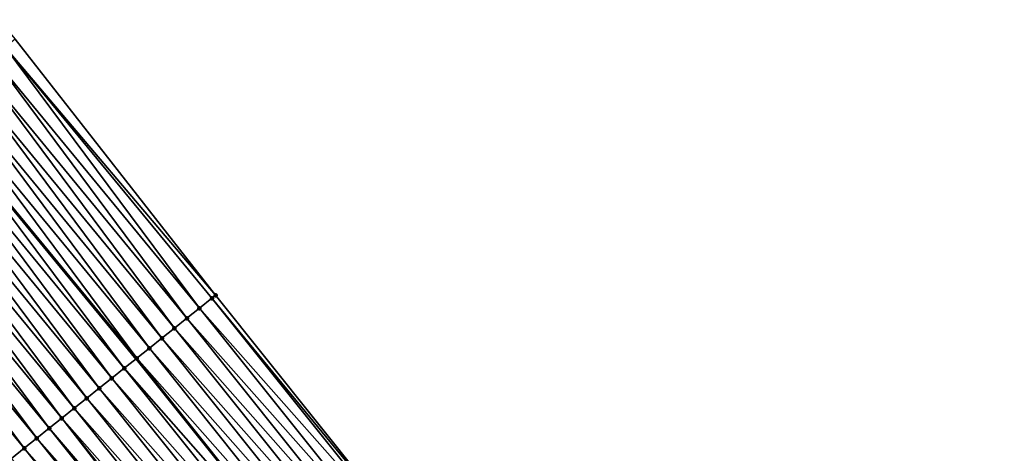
# Model space of a CAD drawing. Header units: feet. Extents: x 2017424 to 2024169, y 808042 to 818730.
# Tile 323 of 329: x 2023051 to 2023112, y 813932 to 813959. Entities that reach past the tile are written whole.
import ezdxf

# ---------------------------------------------------------------- set-up
doc = ezdxf.new("R2010")
doc.units = ezdxf.units.FT
doc.header["$MEASUREMENT"] = 0
for name, color, linetype, lineweight in [('EP_Travel Lane', 172, 'Continuous', 53), ('NB-Road Shots', 141, 'Continuous', 100), ('NB-Road X-Section', 40, 'Continuous', 13)]:
    doc.layers.add(name, color=color, linetype=linetype, lineweight=lineweight)
doc.layers.add('I-77-MM15-17_NB-Surface-BORDER', color=7, linetype='Continuous')
doc.layers.add('I-77-MM15-17_NB-Surface-TIN', color=7, linetype='Continuous')

msp = doc.modelspace()

# ---------------------------------------------------------------- linework, layer by layer
at = {"layer": 'EP_Travel Lane'}
msp.add_polyline3d([(2022938.735340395, 814073.5411112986, 301.9734336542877), (2022952.434025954, 814058.9862927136, 302.6844714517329), (2022966.030277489, 814044.1342892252, 303.3535811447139), (2022979.46124964, 814029.3285652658, 303.9894825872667), (2022992.934786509, 814014.3303565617, 304.6749019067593), (2023006.087128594, 813999.2814322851, 305.4177012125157), (2023019.240438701, 813984.2314003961, 306.1185623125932), (2023032.311579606, 813968.7277648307, 306.8061576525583), (2023045.069410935, 813953.3394241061, 307.4675095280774), (2023057.887289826, 813937.7620016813, 308.1682469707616), (2023070.357889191, 813922.141095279, 308.8564884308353), (2023082.828527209, 813906.5201404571, 309.5427963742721), (2023095.217139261, 813890.6225907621, 310.1534967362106), (2023107.427108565, 813874.7935865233, 310.7566388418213)], dxfattribs=at)
at = {"layer": 'I-77-MM15-17_NB-Surface-BORDER', "color": 3, "linetype": 'Continuous', "lineweight": -3}
msp.add_polyline3d([(2022942.971412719, 814077.5225661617, 302.1824778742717), (2022955.937143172, 814062.2783627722, 302.8469678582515), (2022969.685778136, 814047.4738364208, 303.5728313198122), (2022983.5166097, 814033.0338119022, 304.241261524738), (2022997.463631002, 814018.3236870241, 304.8714419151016), (2023010.866845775, 814003.494259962, 305.5884999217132), (2023023.969398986, 813988.4009865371, 306.319562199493), (2023037.452191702, 813973.0004051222, 307.0475722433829), (2023050.347650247, 813957.726951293, 307.7265227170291), (2023062.841456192, 813941.7250701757, 308.3638851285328), (2023075.301185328, 813926.0960081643, 309.0648593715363), (2023087.545933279, 813910.2954658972, 309.7693640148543), (2023099.981966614, 813894.3077199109, 310.3826199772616), (2023112.024581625, 813878.3490316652, 310.9717698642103)], dxfattribs=at)
at = {"layer": 'I-77-MM15-17_NB-Surface-TIN', "color": 128, "linetype": 'Continuous', "lineweight": -3}
for points in [[(2023062.841456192, 813941.7250701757, 308.3638851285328), (2023050.347650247, 813957.726951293, 307.7265227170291), (2023049.726301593, 813957.2104161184, 307.6951322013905)], [(2023061.834326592, 813940.9194107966, 308.3238826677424), (2023049.726301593, 813957.2104161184, 307.6951322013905), (2023048.957296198, 813956.571172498, 307.6571889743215)], [(2023061.834326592, 813940.9194107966, 308.3238826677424), (2023062.615218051, 813941.5440783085, 308.3546235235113), (2023049.726301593, 813957.2104161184, 307.6951322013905)], [(2023062.615218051, 813941.5440783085, 308.3546235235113), (2023062.841456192, 813941.7250701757, 308.3638851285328), (2023049.726301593, 813957.2104161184, 307.6951322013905)], [(2023061.053472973, 813940.2946958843, 308.2912501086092), (2023048.957296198, 813956.571172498, 307.6571889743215), (2023048.188319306, 813955.9318944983, 307.6179471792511)], [(2023061.053472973, 813940.2946958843, 308.2912501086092), (2023061.834326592, 813940.9194107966, 308.3238826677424), (2023048.957296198, 813956.571172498, 307.6571889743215)], [(2023060.272704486, 813939.6698743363, 308.2543618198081), (2023048.188319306, 813955.9318944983, 307.6179471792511), (2023047.419396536, 813955.2925512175, 307.5762395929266)], [(2023060.272704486, 813939.6698743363, 308.2543618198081), (2023061.053472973, 813940.2946958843, 308.2912501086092), (2023048.188319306, 813955.9318944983, 307.6179471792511)], [(2023059.492207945, 813939.0447121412, 308.2038786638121), (2023047.419396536, 813955.2925512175, 307.5762395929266), (2023046.650789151, 813954.6528275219, 307.5201630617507)], [(2023059.492207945, 813939.0447121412, 308.2038786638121), (2023060.272704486, 813939.6698743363, 308.2543618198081), (2023047.419396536, 813955.2925512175, 307.5762395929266)], [(2023058.711102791, 813938.4203123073, 308.1838205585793), (2023046.650789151, 813954.6528275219, 307.5201630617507), (2023045.881555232, 813954.0138595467, 307.4926314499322)], [(2023058.711102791, 813938.4203123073, 308.1838205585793), (2023059.492207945, 813939.0447121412, 308.2038786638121), (2023046.650789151, 813954.6528275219, 307.5201630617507)], [(2023057.929848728, 813937.7960990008, 308.171206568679), (2023045.881555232, 813954.0138595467, 307.4926314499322), (2023045.112198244, 813953.3750400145, 307.4707067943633)], [(2023057.929848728, 813937.7960990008, 308.171206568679), (2023058.711102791, 813938.4203123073, 308.1838205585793), (2023045.881555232, 813954.0138595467, 307.4926314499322)], [(2023057.149427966, 813937.1708418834, 308.116935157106), (2023045.069410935, 813953.3394241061, 307.4675095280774), (2023044.343620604, 813952.7352804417, 307.4132751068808)], [(2023045.112198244, 813953.3750400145, 307.4707067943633), (2023045.069410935, 813953.3394241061, 307.4675095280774), (2023057.887289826, 813937.7620016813, 308.1682469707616)], [(2023057.149427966, 813937.1708418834, 308.116935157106), (2023057.887289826, 813937.7620016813, 308.1682469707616), (2023045.069410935, 813953.3394241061, 307.4675095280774)], [(2023057.929848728, 813937.7960990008, 308.171206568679), (2023045.112198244, 813953.3750400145, 307.4707067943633), (2023057.887289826, 813937.7620016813, 308.1682469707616)], [(2023056.369142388, 813936.5454154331, 308.0559058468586), (2023044.343620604, 813952.7352804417, 307.4132751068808), (2023043.575103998, 813952.0954472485, 307.3530626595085)], [(2023056.369142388, 813936.5454154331, 308.0559058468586), (2023057.149427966, 813937.1708418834, 308.116935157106), (2023044.343620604, 813952.7352804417, 307.4132751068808)], [(2023055.588821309, 813935.9200334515, 307.9966512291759), (2023043.575103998, 813952.0954472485, 307.3530626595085), (2023042.806569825, 813951.4556352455, 307.293650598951)], [(2023055.588821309, 813935.9200334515, 307.9966512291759), (2023056.369142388, 813936.5454154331, 308.0559058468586), (2023043.575103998, 813952.0954472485, 307.3530626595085)], [(2023054.808355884, 813935.2948322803, 307.9446125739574), (2023042.806569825, 813951.4556352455, 307.293650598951), (2023042.037918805, 813950.8159641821, 307.2395620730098)], [(2023054.808355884, 813935.2948322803, 307.9446125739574), (2023055.588821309, 813935.9200334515, 307.9966512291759), (2023042.806569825, 813951.4556352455, 307.293650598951)], [(2023054.027909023, 813934.6696078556, 307.891645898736), (2023042.037918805, 813950.8159641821, 307.2395620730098), (2023041.269168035, 813950.1764134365, 307.1900181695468)], [(2023054.027909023, 813934.6696078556, 307.891645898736), (2023054.808355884, 813935.2948322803, 307.9446125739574), (2023042.037918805, 813950.8159641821, 307.2395620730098)], [(2023053.247409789, 813934.044449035, 307.8412974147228), (2023041.269168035, 813950.1764134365, 307.1900181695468), (2023040.500470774, 813949.536798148, 307.1380363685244)], [(2023053.247409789, 813934.044449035, 307.8412974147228), (2023054.027909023, 813934.6696078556, 307.891645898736), (2023041.269168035, 813950.1764134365, 307.1900181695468)], [(2023052.467030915, 813933.4191394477, 307.7849319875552), (2023040.500470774, 813949.536798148, 307.1380363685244), (2023039.731835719, 813948.8971078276, 307.0832204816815)], [(2023052.467030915, 813933.4191394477, 307.7849319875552), (2023053.247409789, 813934.044449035, 307.8412974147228), (2023040.500470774, 813949.536798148, 307.1380363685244)], [(2023051.686787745, 813932.793659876, 307.7217826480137), (2023039.731835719, 813948.8971078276, 307.0832204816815), (2023038.963331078, 813948.2572602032, 307.0224629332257)], [(2023051.686787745, 813932.793659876, 307.7217826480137), (2023052.467030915, 813933.4191394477, 307.7849319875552), (2023039.731835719, 813948.8971078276, 307.0832204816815)], [(2023050.90648604, 813932.1682536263, 307.6615595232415), (2023038.963331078, 813948.2572602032, 307.0224629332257), (2023038.194772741, 813947.6174773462, 306.9641517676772)], [(2023050.90648604, 813932.1682536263, 307.6615595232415), (2023051.686787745, 813932.793659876, 307.7217826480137), (2023038.963331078, 813948.2572602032, 307.0224629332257)], [(2023050.126189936, 813931.5428403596, 307.6010563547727), (2023050.90648604, 813932.1682536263, 307.6615595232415), (2023038.194772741, 813947.6174773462, 306.9641517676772)], [(2023075.085547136, 813925.9234901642, 309.0558816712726), (2023062.615218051, 813941.5440783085, 308.3546235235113), (2023061.834326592, 813940.9194107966, 308.3238826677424)], [(2023075.301185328, 813926.0960081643, 309.0648593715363), (2023062.841456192, 813941.7250701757, 308.3638851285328), (2023062.615218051, 813941.5440783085, 308.3546235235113)], [(2023075.085547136, 813925.9234901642, 309.0558816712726), (2023075.301185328, 813926.0960081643, 309.0648593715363), (2023062.615218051, 813941.5440783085, 308.3546235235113)], [(2023074.304680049, 813925.2987921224, 309.0239223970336), (2023061.834326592, 813940.9194107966, 308.3238826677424), (2023061.053472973, 813940.2946958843, 308.2912501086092)], [(2023074.304680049, 813925.2987921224, 309.0239223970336), (2023075.085547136, 813925.9234901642, 309.0558816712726), (2023061.834326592, 813940.9194107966, 308.3238826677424)], [(2023073.523847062, 813924.6740513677, 308.9902584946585), (2023061.053472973, 813940.2946958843, 308.2912501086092), (2023060.272704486, 813939.6698743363, 308.2543618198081)], [(2023073.523847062, 813924.6740513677, 308.9902584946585), (2023074.304680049, 813925.2987921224, 309.0239223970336), (2023061.053472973, 813940.2946958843, 308.2912501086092)], [(2023072.743183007, 813924.0490990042, 308.9481494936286), (2023060.272704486, 813939.6698743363, 308.2543618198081), (2023059.492207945, 813939.0447121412, 308.2038786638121)], [(2023072.743183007, 813924.0490990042, 308.9481494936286), (2023073.523847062, 813924.6740513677, 308.9902584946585), (2023060.272704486, 813939.6698743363, 308.2543618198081)], [(2023071.962645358, 813923.4239883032, 308.8997214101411), (2023059.492207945, 813939.0447121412, 308.2038786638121), (2023058.711102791, 813938.4203123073, 308.1838205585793)], [(2023071.962645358, 813923.4239883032, 308.8997214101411), (2023072.743183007, 813924.0490990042, 308.9481494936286), (2023059.492207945, 813939.0447121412, 308.2038786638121)], [(2023071.181560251, 813922.799563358, 308.8786611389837), (2023058.711102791, 813938.4203123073, 308.1838205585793), (2023057.929848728, 813937.7960990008, 308.171206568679)], [(2023071.181560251, 813922.799563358, 308.8786611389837), (2023071.962645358, 813923.4239883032, 308.8997214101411), (2023058.711102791, 813938.4203123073, 308.1838205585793)], [(2023057.149427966, 813937.1708418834, 308.116935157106), (2023070.357889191, 813922.141095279, 308.8564884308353), (2023057.887289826, 813937.7620016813, 308.1682469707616)], [(2023070.400439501, 813922.1751830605, 308.8593827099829), (2023057.929848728, 813937.7960990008, 308.171206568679), (2023057.887289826, 813937.7620016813, 308.1682469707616)], [(2023070.400439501, 813922.1751830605, 308.8593827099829), (2023057.887289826, 813937.7620016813, 308.1682469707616), (2023070.357889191, 813922.141095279, 308.8564884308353)], [(2023070.400439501, 813922.1751830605, 308.8593827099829), (2023071.181560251, 813922.799563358, 308.8786611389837), (2023057.929848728, 813937.7960990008, 308.171206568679)], [(2023069.619995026, 813921.5499556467, 308.8062967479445), (2023057.149427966, 813937.1708418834, 308.116935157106), (2023056.369142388, 813936.5454154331, 308.0559058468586)], [(2023069.619995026, 813921.5499556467, 308.8062967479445), (2023070.357889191, 813922.141095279, 308.8564884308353), (2023057.149427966, 813937.1708418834, 308.116935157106)], [(2023068.839779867, 813920.9244409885, 308.7417471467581), (2023056.369142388, 813936.5454154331, 308.0559058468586), (2023055.588821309, 813935.9200334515, 307.9966512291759)], [(2023068.839779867, 813920.9244409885, 308.7417471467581), (2023069.619995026, 813921.5499556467, 308.8062967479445), (2023056.369142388, 813936.5454154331, 308.0559058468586)], [(2023068.059537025, 813920.2989610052, 308.6785813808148), (2023055.588821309, 813935.9200334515, 307.9966512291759), (2023054.808355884, 813935.2948322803, 307.9446125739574)], [(2023068.059537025, 813920.2989610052, 308.6785813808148), (2023068.839779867, 813920.9244409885, 308.7417471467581), (2023055.588821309, 813935.9200334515, 307.9966512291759)], [(2023067.279151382, 813919.673659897, 308.6225543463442), (2023054.808355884, 813935.2948322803, 307.9446125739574), (2023054.027909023, 813934.6696078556, 307.891645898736)], [(2023067.279151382, 813919.673659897, 308.6225543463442), (2023068.059537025, 813920.2989610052, 308.6785813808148), (2023054.808355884, 813935.2948322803, 307.9446125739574)], [(2023066.498656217, 813919.0484959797, 308.5720024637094), (2023054.027909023, 813934.6696078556, 307.891645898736), (2023053.247409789, 813934.044449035, 307.8412974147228)], [(2023066.498656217, 813919.0484959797, 308.5720024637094), (2023067.279151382, 813919.673659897, 308.6225543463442), (2023054.027909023, 813934.6696078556, 307.891645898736)], [(2023065.472820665, 813918.2265441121, 308.4988742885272), (2023053.247409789, 813934.044449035, 307.8412974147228), (2023052.467030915, 813933.4191394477, 307.7849319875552)], [(2023065.472820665, 813918.2265441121, 308.4988742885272), (2023065.718244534, 813918.4232274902, 308.5172771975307), (2023053.247409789, 813934.044449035, 307.8412974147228)], [(2023065.718244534, 813918.4232274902, 308.5172771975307), (2023066.498656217, 813919.0484959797, 308.5720024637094), (2023053.247409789, 813934.044449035, 307.8412974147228)], [(2023064.937949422, 813917.7978129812, 308.4567244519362), (2023052.467030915, 813933.4191394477, 307.7849319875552), (2023051.686787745, 813932.793659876, 307.7217826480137)], [(2023064.937949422, 813917.7978129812, 308.4567244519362), (2023065.472820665, 813918.2265441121, 308.4988742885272), (2023052.467030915, 813933.4191394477, 307.7849319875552)], [(2023064.157773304, 813917.172249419, 308.3902231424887), (2023051.686787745, 813932.793659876, 307.7217826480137), (2023050.90648604, 813932.1682536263, 307.6615595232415)], [(2023064.157773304, 813917.172249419, 308.3902231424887), (2023064.937949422, 813917.7978129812, 308.4567244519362), (2023051.686787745, 813932.793659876, 307.7217826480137)], [(2023063.377529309, 813916.5467708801, 308.3271150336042), (2023050.90648604, 813932.1682536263, 307.6615595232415), (2023050.126189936, 813931.5428403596, 307.6010563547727)], [(2023063.377529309, 813916.5467708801, 308.3271150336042), (2023064.157773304, 813917.172249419, 308.3902231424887), (2023050.90648604, 813932.1682536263, 307.6615595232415)]]:
    msp.add_3dface(points, dxfattribs=at)
at = {"layer": 'NB-Road Shots', "lineweight": 100}
for p in [(2023062.615218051, 813941.5440783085, 308.3546235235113), (2023062.841456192, 813941.7250701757, 308.3638851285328), (2023061.834326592, 813940.9194107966, 308.3238826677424), (2023061.053472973, 813940.2946958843, 308.2912501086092), (2023060.272704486, 813939.6698743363, 308.2543618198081), (2023059.492207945, 813939.0447121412, 308.2038786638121), (2023058.711102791, 813938.4203123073, 308.1838205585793), (2023057.929848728, 813937.7960990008, 308.171206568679), (2023057.149427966, 813937.1708418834, 308.116935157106), (2023056.369142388, 813936.5454154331, 308.0559058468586), (2023055.588821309, 813935.9200334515, 307.9966512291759), (2023054.808355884, 813935.2948322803, 307.9446125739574), (2023054.027909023, 813934.6696078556, 307.891645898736), (2023053.247409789, 813934.044449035, 307.8412974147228), (2023052.467030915, 813933.4191394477, 307.7849319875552), (2023051.686787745, 813932.793659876, 307.7217826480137), (2023050.90648604, 813932.1682536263, 307.6615595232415)]:
    msp.add_point(p, dxfattribs=at)
at = {"layer": 'NB-Road X-Section', "extrusion": (0.6235768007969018, -0.7811050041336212, 0.03204599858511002), "elevation": 625770.9817895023, "flags": 128}
msp.add_lwpolyline([(2088852.531003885, -19755.238499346), (2088852.241277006, -19755.24776571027), (2088851.241277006, -19755.27852236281), (2088850.241277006, -19755.3111716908), (2088849.241277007, -19755.34807893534), (2088848.241277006, -19755.39858803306), (2088847.241277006, -19755.41865644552), (2088846.241277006, -19755.43127691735), (2088845.241277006, -19755.48557621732), (2088844.241277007, -19755.54663688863), (2088843.241277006, -19755.6059219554), (2088842.241277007, -19755.65798735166), (2088841.241277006, -19755.71098124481), (2088840.241277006, -19755.76135560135), (2088839.241277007, -19755.81774999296), (2088838.241277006, -19755.88093178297), (2088837.241277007, -19755.94118585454), (2088836.241277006, -19756.00172011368), (2088835.241277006, -19756.05045951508), (2088834.273289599, -19756.0991015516), (2088834.241277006, -19756.1010072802), (2088833.241277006, -19756.17281674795), (2088832.241277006, -19756.23912680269), (2088831.241277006, -19756.31199187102), (2088830.241277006, -19756.38797129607), (2088829.241277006, -19756.45665118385), (2088828.241277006, -19756.52977275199), (2088827.241277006, -19756.59903905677), (2088826.241277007, -19756.67383641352), (2088825.241277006, -19756.75210538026), (2088824.241277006, -19756.82725232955), (2088823.241277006, -19756.90309387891), (2088822.241277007, -19756.98044496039), (2088821.984813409, -19757.00174776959), (2088821.241277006, -19757.0690112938), (2088820.936908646, -19757.09806652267)], dxfattribs=at)

doc.saveas('drawing.dxf')
